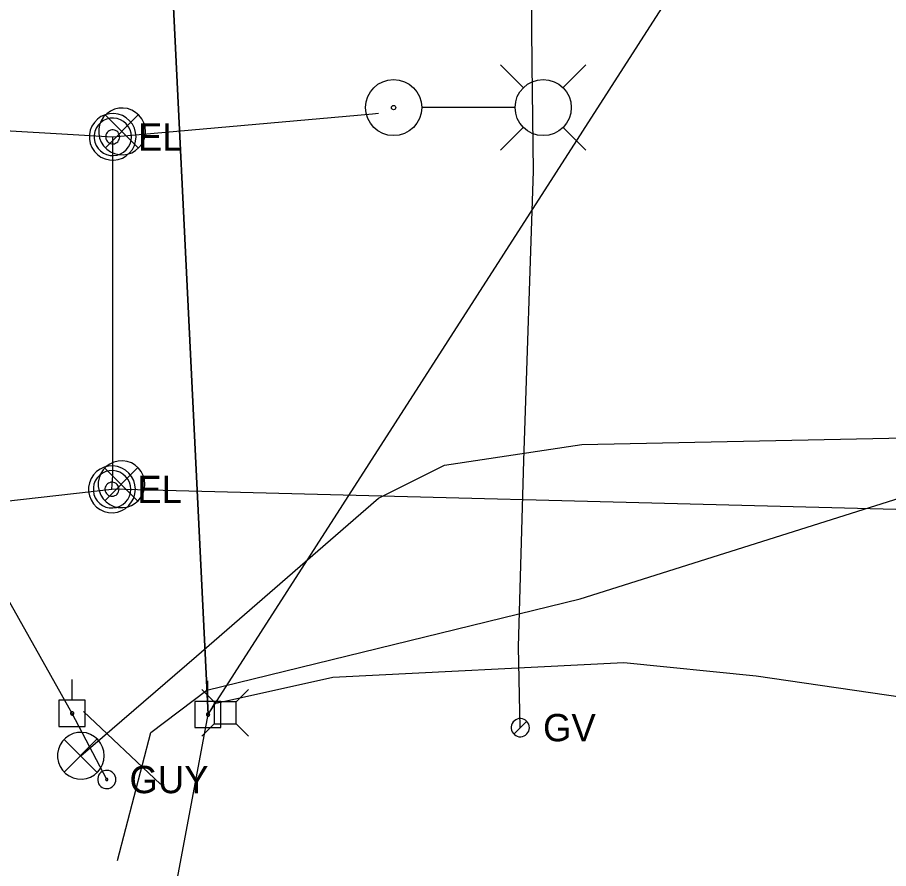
# Model space of a CAD drawing. Extents: x 600849 to 606371, y 330010 to 403088.
# Drawn here: x 604433.7 to 604556.6, y 349816.3 to 349936.3 of the extents above; entities that cross this region are included whole.
import ezdxf

# ---------------------------------------------------------------- set-up
doc = ezdxf.new("R2010")
doc.units = 0
for name, color, linetype in [('E_LTG', 7, 'Continuous'), ('E_LTG_CID', 7, 'Continuous'), ('E_SIG', 7, 'Continuous'), ('E_UTL_AG_Bold', 7, 'Continuous'), ('E_UTL_E', 7, 'Continuous'), ('E_UTL_E_UG', 7, 'Continuous'), ('E_UTL_EGuyWire', 7, 'Continuous'), ('E_UTL_EPowerPole', 7, 'Continuous'), ('E_UTL_G', 7, 'Continuous'), ('E_UTL_G_UG', 7, 'Continuous'), ('E_UTL_Overhead', 7, 'Continuous'), ('E_UTL_T_UG', 7, 'Continuous')]:
    doc.layers.add(name, color=color, linetype=linetype)

msp = doc.modelspace()

# ---------------------------------------------------------------- linework, layer by layer
at = {"layer": 'E_LTG'}
for points in [[(604505.11, 349926.36), (604501.88, 349929.59)], [(604510.65, 349926.36), (604513.88, 349929.59)], [(604503.85, 349923.59), (604490.8, 349923.59)], [(604505.11, 349920.82), (604501.88, 349917.59)], [(604510.65, 349920.82), (604513.88, 349917.59)]]:
    msp.add_lwpolyline(points, dxfattribs=at)
for centre, radius in [((604486.78, 349923.58), 3.96), ((604507.88, 349923.58), 3.96), ((604486.78, 349923.58), 0.303)]:
    msp.add_circle(centre, radius, dxfattribs=at)
at = {"layer": 'E_LTG_CID'}
msp.add_line((604580.69, 349866.31), (604447.04, 349869.75), dxfattribs=at)
for points in [[(604208.26, 349961.3), (604215.87, 349930.65), (604216.32, 349929.52), (604217.6, 349929.46), (604238.11, 349927.82), (604276.71, 349926.34), (604297.6, 349927.21), (604312.87, 349926.13), (604357.45, 349924.33), (604373.27, 349924.38), (604381.43, 349923.31), (604447.15, 349919.45)], [(604447.15, 349919.45), (604483.78, 349922.71), (604484.63, 349922.81)], [(604447.04, 349869.75), (604447.19, 349871.72), (604447.15, 349919.45)], [(604331.24, 349688.88), (604323.28, 349707.64), (604318.66, 349734.37), (604320.35, 349767.38), (604330.93, 349798.14), (604334.82, 349805.4), (604335.32, 349806.32), (604336.27, 349807.82), (604340.35, 349812.82), (604373.94, 349847.27), (604394.41, 349862.29), (604409.16, 349865.51), (604447.04, 349869.75)]]:
    msp.add_lwpolyline(points, dxfattribs=at)
at = {"layer": 'E_SIG'}
for points in [[(604451.77, 349920.22), (604451.71, 349920.84), (604451.53, 349921.45), (604451.24, 349922), (604450.86, 349922.5), (604450.38, 349922.91), (604449.84, 349923.22), (604449.25, 349923.43), (604448.62, 349923.52), (604448, 349923.49), (604447.39, 349923.34), (604446.82, 349923.08), (604446.31, 349922.71), (604445.87, 349922.26), (604445.53, 349921.73), (604445.3, 349921.15), (604445.18, 349920.53), (604445.18, 349919.91), (604445.3, 349919.29), (604445.53, 349918.71), (604445.87, 349918.18), (604446.31, 349917.73), (604446.82, 349917.36), (604447.39, 349917.1), (604448, 349916.95), (604448.62, 349916.92), (604449.25, 349917.01), (604449.84, 349917.22), (604450.38, 349917.53), (604450.86, 349917.94), (604451.24, 349918.44), (604451.53, 349918.99), (604451.71, 349919.6), (604451.77, 349920.22)], [(604450.73, 349922.55), (604446.12, 349917.9)], [(604446.12, 349922.51), (604450.77, 349917.85)], [(604451.7, 349870.45), (604451.65, 349871.08), (604451.47, 349871.68), (604451.18, 349872.24), (604450.79, 349872.73), (604450.32, 349873.14), (604449.78, 349873.46), (604449.18, 349873.66), (604448.56, 349873.75), (604447.94, 349873.72), (604447.33, 349873.57), (604446.75, 349873.31), (604446.24, 349872.95), (604445.81, 349872.49), (604445.47, 349871.97), (604445.24, 349871.38), (604445.12, 349870.77), (604445.12, 349870.14), (604445.24, 349869.52), (604445.47, 349868.94), (604445.81, 349868.41), (604446.24, 349867.96), (604446.75, 349867.6), (604447.33, 349867.33), (604447.94, 349867.19), (604448.56, 349867.16), (604449.18, 349867.25), (604449.78, 349867.45), (604450.32, 349867.77), (604450.79, 349868.18), (604451.18, 349868.67), (604451.47, 349869.23), (604451.65, 349869.83), (604451.7, 349870.45)], [(604450.67, 349872.79), (604446.06, 349868.13)], [(604446.06, 349872.74), (604450.71, 349868.09)], [(604445.96, 349832.17), (604445.9, 349832.8), (604445.73, 349833.4), (604445.44, 349833.96), (604445.05, 349834.45), (604444.58, 349834.86), (604444.03, 349835.18), (604443.44, 349835.38), (604442.82, 349835.47), (604442.19, 349835.44), (604441.58, 349835.29), (604441.01, 349835.03), (604440.5, 349834.67), (604440.07, 349834.21), (604439.73, 349833.69), (604439.5, 349833.1), (604439.38, 349832.49), (604439.38, 349831.86), (604439.5, 349831.24), (604439.73, 349830.66), (604440.07, 349830.13), (604440.5, 349829.68), (604441.01, 349829.32), (604441.58, 349829.06), (604442.19, 349828.91), (604442.82, 349828.88), (604443.44, 349828.97), (604444.03, 349829.17), (604444.58, 349829.49), (604445.05, 349829.9), (604445.44, 349830.39), (604445.73, 349830.95), (604445.9, 349831.55), (604445.96, 349832.17)], [(604444.92, 349834.51), (604440.31, 349829.85)], [(604440.31, 349834.46), (604444.97, 349829.81)]]:
    msp.add_lwpolyline(points, dxfattribs=at)
at = {"layer": 'E_UTL_AG_Bold'}
for points in [[(604461.46, 349839.77), (604459.71, 349841.53)], [(604464.56, 349839.77), (604466.31, 349841.53)], [(604464.56, 349839.77), (604461.46, 349839.77)], [(604461.46, 349839.77), (604461.46, 349836.68)], [(604464.56, 349836.68), (604464.56, 349839.77)], [(604461.46, 349836.68), (604459.71, 349834.93)], [(604461.46, 349836.68), (604464.56, 349836.68)], [(604464.56, 349836.68), (604466.31, 349834.93)]]:
    msp.add_lwpolyline(points, dxfattribs=at)
at = {"layer": 'E_UTL_E'}
for points in [[(604450.45, 349919.45), (604450.39, 349920.08), (604450.22, 349920.68), (604449.93, 349921.24), (604449.54, 349921.73), (604449.07, 349922.14), (604448.52, 349922.45), (604447.93, 349922.66), (604447.31, 349922.75), (604446.68, 349922.72), (604446.07, 349922.57), (604445.5, 349922.31), (604444.99, 349921.95), (604444.56, 349921.49), (604444.22, 349920.96), (604443.99, 349920.38), (604443.87, 349919.77), (604443.87, 349919.14), (604443.99, 349918.52), (604444.22, 349917.94), (604444.56, 349917.41), (604444.99, 349916.96), (604445.5, 349916.59), (604446.07, 349916.33), (604446.68, 349916.19), (604447.31, 349916.16), (604447.93, 349916.25), (604448.52, 349916.45), (604449.07, 349916.76), (604449.54, 349917.18), (604449.93, 349917.67), (604450.22, 349918.23), (604450.39, 349918.83), (604450.45, 349919.45)], [(604450.45, 349919.45), (604450.39, 349920.08), (604450.22, 349920.68), (604449.93, 349921.24), (604449.54, 349921.73), (604449.07, 349922.14), (604448.52, 349922.45), (604447.93, 349922.66), (604447.31, 349922.75), (604446.68, 349922.72), (604446.07, 349922.57), (604445.5, 349922.31), (604444.99, 349921.95), (604444.56, 349921.49), (604444.22, 349920.96), (604443.99, 349920.38), (604443.87, 349919.77), (604443.87, 349919.14), (604443.99, 349918.52), (604444.22, 349917.94), (604444.56, 349917.41), (604444.99, 349916.96), (604445.5, 349916.59), (604446.07, 349916.33), (604446.68, 349916.19), (604447.31, 349916.16), (604447.93, 349916.25), (604448.52, 349916.45), (604449.07, 349916.76), (604449.54, 349917.18), (604449.93, 349917.67), (604450.22, 349918.23), (604450.39, 349918.83), (604450.45, 349919.45)], [(604449.79, 349919.45), (604449.74, 349919.95), (604449.6, 349920.43), (604449.37, 349920.88), (604449.06, 349921.27), (604448.68, 349921.6), (604448.25, 349921.85), (604447.77, 349922.02), (604447.28, 349922.09), (604446.78, 349922.07), (604446.29, 349921.95), (604445.83, 349921.74), (604445.42, 349921.45), (604445.08, 349921.08), (604444.81, 349920.66), (604444.62, 349920.2), (604444.52, 349919.7), (604444.52, 349919.2), (604444.62, 349918.71), (604444.81, 349918.24), (604445.08, 349917.82), (604445.42, 349917.46), (604445.83, 349917.17), (604446.29, 349916.96), (604446.78, 349916.84), (604447.28, 349916.82), (604447.77, 349916.89), (604448.25, 349917.05), (604448.68, 349917.3), (604449.06, 349917.63), (604449.37, 349918.03), (604449.6, 349918.47), (604449.74, 349918.95), (604449.79, 349919.45)], [(604449.79, 349919.45), (604449.74, 349919.95), (604449.6, 349920.43), (604449.37, 349920.88), (604449.06, 349921.27), (604448.68, 349921.6), (604448.25, 349921.85), (604447.77, 349922.02), (604447.28, 349922.09), (604446.78, 349922.07), (604446.29, 349921.95), (604445.83, 349921.74), (604445.42, 349921.45), (604445.08, 349921.08), (604444.81, 349920.66), (604444.62, 349920.2), (604444.52, 349919.7), (604444.52, 349919.2), (604444.62, 349918.71), (604444.81, 349918.24), (604445.08, 349917.82), (604445.42, 349917.46), (604445.83, 349917.17), (604446.29, 349916.96), (604446.78, 349916.84), (604447.28, 349916.82), (604447.77, 349916.89), (604448.25, 349917.05), (604448.68, 349917.3), (604449.06, 349917.63), (604449.37, 349918.03), (604449.6, 349918.47), (604449.74, 349918.95), (604449.79, 349919.45)], [(604448.14, 349919.45), (604448.12, 349919.64), (604448.07, 349919.82), (604447.98, 349919.99), (604447.87, 349920.14), (604447.73, 349920.26), (604447.56, 349920.35), (604447.39, 349920.41), (604447.2, 349920.44), (604447.01, 349920.43), (604446.83, 349920.39), (604446.66, 349920.31), (604446.5, 349920.2), (604446.37, 349920.06), (604446.27, 349919.91), (604446.2, 349919.73), (604446.17, 349919.55), (604446.17, 349919.36), (604446.2, 349919.17), (604446.27, 349919), (604446.37, 349918.84), (604446.5, 349918.7), (604446.66, 349918.59), (604446.83, 349918.52), (604447.01, 349918.47), (604447.2, 349918.46), (604447.39, 349918.49), (604447.56, 349918.55), (604447.73, 349918.65), (604447.87, 349918.77), (604447.98, 349918.92), (604448.07, 349919.08), (604448.12, 349919.26), (604448.14, 349919.45)], [(604448.14, 349919.45), (604448.12, 349919.64), (604448.07, 349919.82), (604447.98, 349919.99), (604447.87, 349920.14), (604447.73, 349920.26), (604447.56, 349920.35), (604447.39, 349920.41), (604447.2, 349920.44), (604447.01, 349920.43), (604446.83, 349920.39), (604446.66, 349920.31), (604446.5, 349920.2), (604446.37, 349920.06), (604446.27, 349919.91), (604446.2, 349919.73), (604446.17, 349919.55), (604446.17, 349919.36), (604446.2, 349919.17), (604446.27, 349919), (604446.37, 349918.84), (604446.5, 349918.7), (604446.66, 349918.59), (604446.83, 349918.52), (604447.01, 349918.47), (604447.2, 349918.46), (604447.39, 349918.49), (604447.56, 349918.55), (604447.73, 349918.65), (604447.87, 349918.77), (604447.98, 349918.92), (604448.07, 349919.08), (604448.12, 349919.26), (604448.14, 349919.45)], [(604450.35, 349869.75), (604450.29, 349870.37), (604450.11, 349870.97), (604449.82, 349871.53), (604449.43, 349872.03), (604448.96, 349872.44), (604448.42, 349872.75), (604447.82, 349872.96), (604447.2, 349873.04), (604446.58, 349873.01), (604445.97, 349872.87), (604445.4, 349872.61), (604444.88, 349872.24), (604444.45, 349871.79), (604444.11, 349871.26), (604443.88, 349870.68), (604443.76, 349870.06), (604443.76, 349869.43), (604443.88, 349868.82), (604444.11, 349868.24), (604444.45, 349867.71), (604444.88, 349867.25), (604445.4, 349866.89), (604445.97, 349866.63), (604446.58, 349866.48), (604447.2, 349866.45), (604447.82, 349866.54), (604448.42, 349866.75), (604448.96, 349867.06), (604449.43, 349867.47), (604449.82, 349867.96), (604450.11, 349868.52), (604450.29, 349869.12), (604450.35, 349869.75)], [(604450.35, 349869.75), (604450.29, 349870.37), (604450.11, 349870.97), (604449.82, 349871.53), (604449.43, 349872.03), (604448.96, 349872.44), (604448.42, 349872.75), (604447.82, 349872.96), (604447.2, 349873.04), (604446.58, 349873.01), (604445.97, 349872.87), (604445.4, 349872.61), (604444.88, 349872.24), (604444.45, 349871.79), (604444.11, 349871.26), (604443.88, 349870.68), (604443.76, 349870.06), (604443.76, 349869.43), (604443.88, 349868.82), (604444.11, 349868.24), (604444.45, 349867.71), (604444.88, 349867.25), (604445.4, 349866.89), (604445.97, 349866.63), (604446.58, 349866.48), (604447.2, 349866.45), (604447.82, 349866.54), (604448.42, 349866.75), (604448.96, 349867.06), (604449.43, 349867.47), (604449.82, 349867.96), (604450.11, 349868.52), (604450.29, 349869.12), (604450.35, 349869.75)], [(604449.69, 349869.75), (604449.64, 349870.25), (604449.5, 349870.73), (604449.27, 349871.18), (604448.96, 349871.57), (604448.58, 349871.9), (604448.14, 349872.15), (604447.67, 349872.31), (604447.17, 349872.39), (604446.67, 349872.36), (604446.18, 349872.24), (604445.73, 349872.03), (604445.32, 349871.74), (604444.97, 349871.38), (604444.7, 349870.96), (604444.51, 349870.49), (604444.42, 349870), (604444.42, 349869.5), (604444.51, 349869), (604444.7, 349868.54), (604444.97, 349868.12), (604445.32, 349867.75), (604445.73, 349867.46), (604446.18, 349867.25), (604446.67, 349867.14), (604447.17, 349867.11), (604447.67, 349867.18), (604448.14, 349867.35), (604448.58, 349867.6), (604448.96, 349867.93), (604449.27, 349868.32), (604449.5, 349868.77), (604449.64, 349869.25), (604449.69, 349869.75)], [(604449.69, 349869.75), (604449.64, 349870.25), (604449.5, 349870.73), (604449.27, 349871.18), (604448.96, 349871.57), (604448.58, 349871.9), (604448.14, 349872.15), (604447.67, 349872.31), (604447.17, 349872.39), (604446.67, 349872.36), (604446.18, 349872.24), (604445.73, 349872.03), (604445.32, 349871.74), (604444.97, 349871.38), (604444.7, 349870.96), (604444.51, 349870.49), (604444.42, 349870), (604444.42, 349869.5), (604444.51, 349869), (604444.7, 349868.54), (604444.97, 349868.12), (604445.32, 349867.75), (604445.73, 349867.46), (604446.18, 349867.25), (604446.67, 349867.14), (604447.17, 349867.11), (604447.67, 349867.18), (604448.14, 349867.35), (604448.58, 349867.6), (604448.96, 349867.93), (604449.27, 349868.32), (604449.5, 349868.77), (604449.64, 349869.25), (604449.69, 349869.75)], [(604448.04, 349869.75), (604448.02, 349869.94), (604447.96, 349870.12), (604447.88, 349870.28), (604447.76, 349870.43), (604447.62, 349870.55), (604447.46, 349870.65), (604447.28, 349870.71), (604447.09, 349870.74), (604446.9, 349870.73), (604446.72, 349870.68), (604446.55, 349870.61), (604446.4, 349870.5), (604446.27, 349870.36), (604446.17, 349870.2), (604446.1, 349870.03), (604446.06, 349869.84), (604446.06, 349869.65), (604446.1, 349869.47), (604446.17, 349869.29), (604446.27, 349869.14), (604446.4, 349869), (604446.55, 349868.89), (604446.72, 349868.81), (604446.9, 349868.77), (604447.09, 349868.76), (604447.28, 349868.79), (604447.46, 349868.85), (604447.62, 349868.94), (604447.76, 349869.07), (604447.88, 349869.21), (604447.96, 349869.38), (604448.02, 349869.56), (604448.04, 349869.75)], [(604448.04, 349869.75), (604448.02, 349869.94), (604447.96, 349870.12), (604447.88, 349870.28), (604447.76, 349870.43), (604447.62, 349870.55), (604447.46, 349870.65), (604447.28, 349870.71), (604447.09, 349870.74), (604446.9, 349870.73), (604446.72, 349870.68), (604446.55, 349870.61), (604446.4, 349870.5), (604446.27, 349870.36), (604446.17, 349870.2), (604446.1, 349870.03), (604446.06, 349869.84), (604446.06, 349869.65), (604446.1, 349869.47), (604446.17, 349869.29), (604446.27, 349869.14), (604446.4, 349869), (604446.55, 349868.89), (604446.72, 349868.81), (604446.9, 349868.77), (604447.09, 349868.76), (604447.28, 349868.79), (604447.46, 349868.85), (604447.62, 349868.94), (604447.76, 349869.07), (604447.88, 349869.21), (604447.96, 349869.38), (604448.02, 349869.56), (604448.04, 349869.75)]]:
    msp.add_lwpolyline(points, dxfattribs=at)
at = {"layer": 'E_UTL_E_UG'}
for points in [[(604460.6, 349837.98), (604461.49, 349839.54), (604478.22, 349843.25), (604519.25, 349845.31), (604537.93, 349843.46), (604583.72, 349836.75), (604590.36, 349840.55), (604591, 349848.98), (604591.61, 349851.76), (604593.73, 349850.66), (604599.03, 349850.34), (604601.78, 349851.47)], [(604443.02, 349838.4), (604453.89, 349828.14)]]:
    msp.add_lwpolyline(points, dxfattribs=at)
at = {"layer": 'E_UTL_EGuyWire'}
msp.add_line((604446.31, 349828.82), (604441.44, 349838.15), dxfattribs=at)
for points in [[(604460.6, 349837.98), (604453.05, 349992.41)], [(604447.6, 349828.82), (604447.57, 349829.06), (604447.5, 349829.3), (604447.39, 349829.51), (604447.24, 349829.7), (604447.06, 349829.86), (604446.85, 349829.99), (604446.62, 349830.07), (604446.37, 349830.1), (604446.13, 349830.09), (604445.89, 349830.03), (604445.67, 349829.93), (604445.47, 349829.79), (604445.3, 349829.61), (604445.17, 349829.41), (604445.08, 349829.18), (604445.04, 349828.94), (604445.04, 349828.7), (604445.08, 349828.46), (604445.17, 349828.23), (604445.3, 349828.03), (604445.47, 349827.85), (604445.67, 349827.71), (604445.89, 349827.61), (604446.13, 349827.55), (604446.37, 349827.54), (604446.62, 349827.57), (604446.85, 349827.65), (604447.06, 349827.77), (604447.24, 349827.93), (604447.39, 349828.12), (604447.5, 349828.34), (604447.57, 349828.58), (604447.6, 349828.82)], [(604446.47, 349828.82), (604446.47, 349828.85), (604446.46, 349828.88), (604446.45, 349828.91), (604446.43, 349828.93), (604446.41, 349828.95), (604446.38, 349828.96), (604446.35, 349828.97), (604446.32, 349828.98), (604446.29, 349828.98), (604446.26, 349828.97), (604446.23, 349828.96), (604446.21, 349828.94), (604446.19, 349828.92), (604446.17, 349828.89), (604446.16, 349828.86), (604446.15, 349828.83), (604446.15, 349828.8), (604446.16, 349828.77), (604446.17, 349828.74), (604446.19, 349828.72), (604446.21, 349828.7), (604446.23, 349828.68), (604446.26, 349828.67), (604446.29, 349828.66), (604446.32, 349828.66), (604446.35, 349828.66), (604446.38, 349828.67), (604446.41, 349828.69), (604446.43, 349828.71), (604446.45, 349828.73), (604446.46, 349828.76), (604446.47, 349828.79), (604446.47, 349828.82)]]:
    msp.add_lwpolyline(points, dxfattribs=at)
at = {"layer": 'E_UTL_EPowerPole'}
for points in [[(604441.41, 349839.99), (604441.41, 349842.9)], [(604460.57, 349839.83), (604460.57, 349842.74)], [(604443.25, 349839.99), (604439.56, 349839.99)], [(604439.56, 349839.99), (604439.56, 349836.3)], [(604443.25, 349836.3), (604443.25, 349839.99)], [(604462.41, 349839.83), (604458.72, 349839.83)], [(604458.72, 349839.83), (604458.72, 349836.14)], [(604462.41, 349836.14), (604462.41, 349839.83)], [(604441.68, 349838.15), (604441.67, 349838.19), (604441.66, 349838.23), (604441.64, 349838.28), (604441.61, 349838.31), (604441.58, 349838.34), (604441.54, 349838.36), (604441.49, 349838.38), (604441.45, 349838.38), (604441.4, 349838.38), (604441.36, 349838.37), (604441.32, 349838.35), (604441.28, 349838.33), (604441.25, 349838.29), (604441.23, 349838.26), (604441.21, 349838.21), (604441.2, 349838.17), (604441.2, 349838.12), (604441.21, 349838.08), (604441.23, 349838.04), (604441.25, 349838), (604441.28, 349837.97), (604441.32, 349837.94), (604441.36, 349837.92), (604441.4, 349837.91), (604441.45, 349837.91), (604441.49, 349837.91), (604441.54, 349837.93), (604441.58, 349837.95), (604441.61, 349837.98), (604441.64, 349838.02), (604441.66, 349838.06), (604441.67, 349838.1), (604441.68, 349838.15)], [(604460.84, 349837.98), (604460.83, 349838.03), (604460.82, 349838.07), (604460.8, 349838.11), (604460.77, 349838.15), (604460.74, 349838.18), (604460.7, 349838.2), (604460.66, 349838.22), (604460.61, 349838.22), (604460.57, 349838.22), (604460.52, 349838.21), (604460.48, 349838.19), (604460.44, 349838.16), (604460.41, 349838.13), (604460.39, 349838.09), (604460.37, 349838.05), (604460.36, 349838.01), (604460.36, 349837.96), (604460.37, 349837.92), (604460.39, 349837.87), (604460.41, 349837.84), (604460.44, 349837.8), (604460.48, 349837.78), (604460.52, 349837.76), (604460.57, 349837.75), (604460.61, 349837.75), (604460.66, 349837.75), (604460.7, 349837.77), (604460.74, 349837.79), (604460.77, 349837.82), (604460.8, 349837.86), (604460.82, 349837.9), (604460.83, 349837.94), (604460.84, 349837.98)], [(604439.56, 349836.3), (604443.25, 349836.3)], [(604458.72, 349836.14), (604462.41, 349836.14)]]:
    msp.add_lwpolyline(points, dxfattribs=at)
at = {"layer": 'E_UTL_G'}
for points in [[(604505.93, 349836.13), (604505.91, 349836.38), (604505.84, 349836.61), (604505.73, 349836.83), (604505.58, 349837.02), (604505.39, 349837.18), (604505.18, 349837.3), (604504.95, 349837.38), (604504.71, 349837.42), (604504.46, 349837.4), (604504.23, 349837.35), (604504.01, 349837.25), (604503.81, 349837.1), (604503.64, 349836.93), (604503.51, 349836.72), (604503.42, 349836.5), (604503.37, 349836.26), (604503.37, 349836.01), (604503.42, 349835.77), (604503.51, 349835.55), (604503.64, 349835.34), (604503.81, 349835.16), (604504.01, 349835.02), (604504.23, 349834.92), (604504.46, 349834.86), (604504.71, 349834.85), (604504.95, 349834.89), (604505.18, 349834.97), (604505.39, 349835.09), (604505.58, 349835.25), (604505.73, 349835.44), (604505.84, 349835.66), (604505.91, 349835.89), (604505.93, 349836.13)], [(604503.74, 349835.23), (604505.55, 349837.04)]]:
    msp.add_lwpolyline(points, dxfattribs=at)
at = {"layer": 'E_UTL_G_UG'}
msp.add_lwpolyline([(604504.65, 349836.13), (604504.4, 349847.54), (604505.16, 349873.83), (604506.5, 349914.62), (604506.33, 349929.59), (604506.03, 349960.73)], dxfattribs=at)
at = {"layer": 'E_UTL_Overhead'}
msp.add_line((604441.43, 349838.15), (604350.17, 349999.98), dxfattribs=at)
for points in [[(604466.6, 350033.58), (604453.05, 349992.41), (604460.6, 349837.98)], [(604460.6, 349837.98), (604555.19, 349985.21)], [(604478.31, 347519.68), (604483.72, 347671.98), (604483.28, 347764.14), (604485.06, 347887.98), (604486.27, 348010.92), (604488.67, 348180.49), (604494.52, 348353.63), (604494.83, 348462.74), (604496.93, 348606.36), (604375.49, 348799.31), (604376.94, 348947.02), (604379.21, 349092.24), (604380.86, 349222.2), (604382.17, 349247.08), (604392.21, 349368.46), (604406.42, 349499.8), (604417.96, 349607.66), (604418.92, 349622.62), (604430.02, 349675.12), (604460.6, 349837.98)]]:
    msp.add_lwpolyline(points, dxfattribs=at)
at = {"layer": 'E_UTL_T_UG'}
for points in [[(604442.66, 349832.17), (604458.97, 349846.2), (604484.65, 349868.52), (604493.97, 349873.14), (604513.35, 349876.08), (604579.46, 349877.45), (604620.7, 349878), (604636.71, 349883.1), (604648.72, 349878.82), (604651.26, 349875.93)], [(604447.83, 349817.41), (604452.55, 349835.45), (604460.41, 349841.44), (604513.09, 349854.32), (604575.2, 349873.88), (604648.72, 349878.82)]]:
    msp.add_lwpolyline(points, dxfattribs=at)

# ---------------------------------------------------------------- texts
at = {"layer": 'E_UTL_E'}
for p in [(604450.72, 349917.51), (604450.72, 349917.51), (604450.61, 349867.8), (604450.61, 349867.8)]:
    msp.add_text('EL', height=3.849, dxfattribs=at).set_placement(p)
at = {"layer": 'E_UTL_EGuyWire'}
msp.add_text('GUY', height=3.85, dxfattribs=at).set_placement((604449.52, 349826.89))
at = {"layer": 'E_UTL_G'}
msp.add_text('GV', height=3.85, dxfattribs=at).set_placement((604507.86, 349834.21))

doc.saveas('drawing.dxf')
